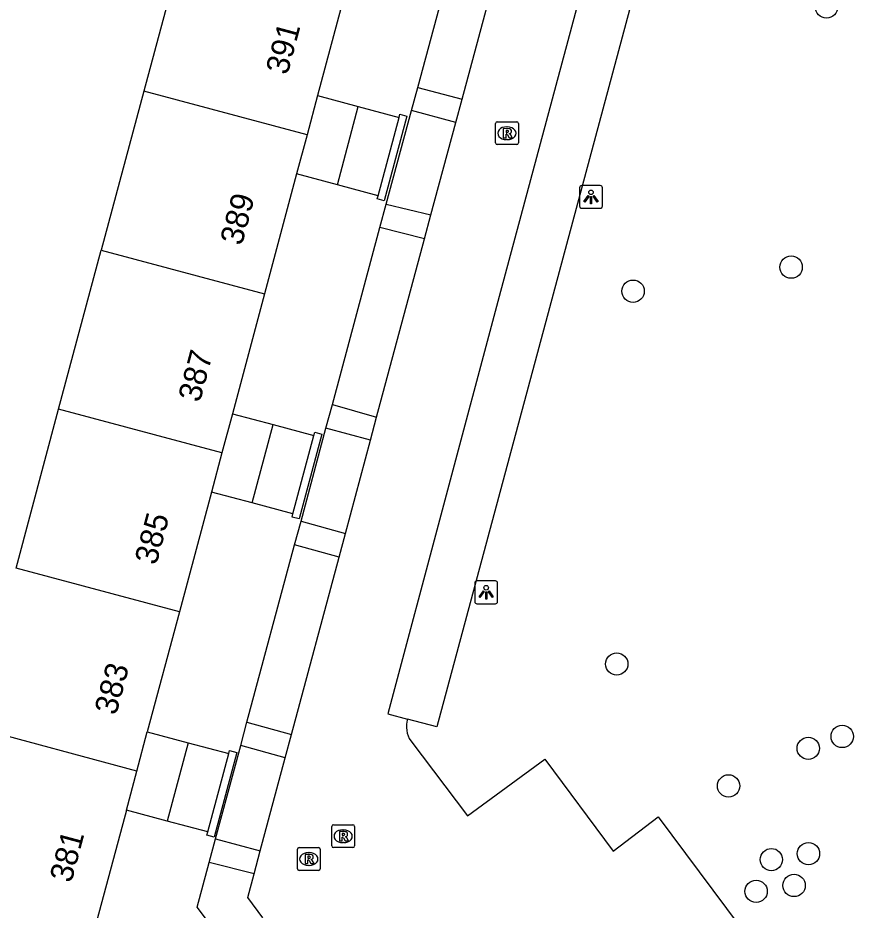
# Model space of a CAD drawing. Extents: x 155275 to 156263, y 382654 to 383635.
# Drawn here: x 155842.67 to 155879.33, y 383379.45 to 383418.52 of the extents above; entities that cross this region are included whole.
import ezdxf

# ---------------------------------------------------------------- set-up
doc = ezdxf.new("R2010")
doc.units = 0
for name, color, linetype in [('IMGEO_Boom', 7, 'Continuous'), ('IMGEO_Groenvoorziening', 7, 'Continuous'), ('IMGEO_Lichtpunt', 7, 'Continuous'), ('IMGEO_Muur', 7, 'Continuous'), ('IMGEO_Pand', 7, 'Continuous'), ('IMGEO_Pand_nummerreeks', 7, 'Continuous'), ('IMGEO_Parkeervlak_halfverhard', 7, 'Continuous'), ('IMGEO_Rijbaan_lokaal_open', 7, 'Continuous'), ('IMGEO_Rioolput', 7, 'Continuous'), ('IMGEO_Voetpad_open', 7, 'Continuous')]:
    doc.layers.add(name, color=color, linetype=linetype)

msp = doc.modelspace()

# ---------------------------------------------------------------- linework, layer by layer
at = {"layer": 'IMGEO_Boom'}
for centre in [(155878.07, 383418.995), (155876.522, 383407.604), (155869.602, 383406.55), (155868.886, 383390.228), (155878.757, 383387.058), (155877.272, 383386.536), (155873.783, 383384.89), (155877.28, 383381.925), (155875.657, 383381.664), (155876.651, 383380.533), (155874.988, 383380.275)]:
    msp.add_circle(centre, 0.489, dxfattribs=at)
at = {"layer": 'IMGEO_Groenvoorziening'}
for points in [[(155860.173, 383415.474), (155862.282, 383423.27)], [(155858.791, 383410.363), (155859.898, 383414.457)], [(155856.435, 383401.594), (155858.515, 383409.338)], [(155855.063, 383396.487), (155856.156, 383400.558)], [(155852.696, 383387.677), (155854.784, 383395.451)], [(155851.323, 383382.569), (155852.421, 383386.656)], [(155851.752, 383377.926), (155850.521, 383379.584), (155851.047, 383381.539)]]:
    msp.add_lwpolyline(points, dxfattribs=at)
at = {"layer": 'IMGEO_Lichtpunt'}
for p, q in [((155867.263, 383411.081), (155867.263, 383410.274)), ((155867.263, 383411.081), (155867.263, 383410.274)), ((155868.165, 383411.176), (155867.357, 383411.176)), ((155868.165, 383411.176), (155867.357, 383411.176)), ((155868.259, 383410.274), (155868.259, 383411.081)), ((155868.259, 383410.274), (155868.259, 383411.081)), ((155867.357, 383410.18), (155868.165, 383410.18)), ((155867.357, 383410.18), (155868.165, 383410.18)), ((155862.672, 383393.769), (155862.672, 383392.962)), ((155862.672, 383393.769), (155862.672, 383392.962)), ((155863.574, 383393.864), (155862.766, 383393.864)), ((155863.574, 383393.864), (155862.766, 383393.864)), ((155863.668, 383392.962), (155863.668, 383393.769)), ((155863.668, 383392.962), (155863.668, 383393.769)), ((155862.766, 383392.868), (155863.574, 383392.868)), ((155862.766, 383392.868), (155863.574, 383392.868))]:
    msp.add_line(p, q, dxfattribs=at)
for points in [[(155867.637, 383410.745), (155867.676, 383410.717), (155867.488, 383410.455), (155867.45, 383410.482), (155867.637, 383410.745)], [(155867.739, 383410.697), (155867.786, 383410.697), (155867.786, 383410.375), (155867.739, 383410.375), (155867.739, 383410.697)], [(155867.849, 383410.717), (155867.887, 383410.744), (155868.074, 383410.482), (155868.035, 383410.454), (155867.849, 383410.717)], [(155863.046, 383393.433), (155863.085, 383393.405), (155862.897, 383393.143), (155862.859, 383393.17), (155863.046, 383393.433)], [(155863.148, 383393.385), (155863.195, 383393.385), (155863.195, 383393.063), (155863.148, 383393.063), (155863.148, 383393.385)], [(155863.258, 383393.405), (155863.296, 383393.432), (155863.483, 383393.17), (155863.444, 383393.142), (155863.258, 383393.405)]]:
    msp.add_lwpolyline(points, dxfattribs=at)
for centre in [(155867.762, 383410.879), (155863.171, 383393.567)]:
    msp.add_circle(centre, 0.0994, dxfattribs=at)
for centre, start, end in [((155867.357, 383411.081), 90, 180), ((155867.357, 383411.081), 90, 180), ((155868.165, 383411.081), 0, 90), ((155868.165, 383411.081), 0, 90), ((155867.357, 383410.274), 180, 270), ((155867.357, 383410.274), 180, 270), ((155868.165, 383410.274), 270, 0), ((155868.165, 383410.274), 270, 360), ((155862.766, 383393.769), 90, 180), ((155862.766, 383393.769), 90, 180), ((155863.574, 383393.769), 0, 90), ((155863.574, 383393.769), 0, 90), ((155862.766, 383392.962), 180, 270), ((155862.766, 383392.962), 180, 270), ((155863.574, 383392.962), 270, 0), ((155863.574, 383392.962), 270, 360)]:
    msp.add_arc(centre, 0.0946, start, end, dxfattribs=at)
at = {"layer": 'IMGEO_Muur'}
for points in [[(155859.355, 383414.162), (155859.393, 383414.302), (155859.702, 383414.22), (155858.709, 383410.51), (155858.4, 383410.593), (155858.438, 383410.733)], [(155855.628, 383400.233), (155855.666, 383400.373), (155855.975, 383400.291), (155854.982, 383396.581), (155854.673, 383396.664), (155854.711, 383396.804)], [(155851.901, 383386.303), (155851.938, 383386.443), (155852.247, 383386.361), (155851.255, 383382.651), (155850.945, 383382.734), (155850.983, 383382.874)]]:
    msp.add_lwpolyline(points, dxfattribs=at)
at = {"layer": 'IMGEO_Pand'}
for points in [[(155850.047, 383422.268), (155848.184, 383415.315)], [(155857.191, 383420.356), (155855.789, 383415.117)], [(155848.184, 383415.315), (155846.317, 383408.35)], [(155855.33, 383413.402), (155848.184, 383415.315)], [(155855.789, 383415.117), (155855.33, 383413.402)], [(155855.789, 383415.117), (155857.572, 383414.64)], [(155856.655, 383411.21), (155857.572, 383414.64)], [(155857.572, 383414.64), (155859.355, 383414.162)], [(155858.438, 383410.733), (155859.355, 383414.162)], [(155855.33, 383413.402), (155854.871, 383411.687)], [(155854.871, 383411.687), (155853.467, 383406.438)], [(155856.655, 383411.21), (155854.871, 383411.687)], [(155858.438, 383410.733), (155856.655, 383411.21)], [(155844.451, 383401.387), (155846.317, 383408.35)], [(155846.317, 383408.35), (155853.467, 383406.438)], [(155853.467, 383406.438), (155852.062, 383401.188)], [(155842.585, 383394.423), (155844.451, 383401.387)], [(155851.603, 383399.473), (155844.451, 383401.387)], [(155852.062, 383401.188), (155851.603, 383399.473)], [(155852.062, 383401.188), (155853.845, 383400.711)], [(155852.927, 383397.281), (155853.845, 383400.711)], [(155853.845, 383400.711), (155855.628, 383400.233)], [(155854.711, 383396.804), (155855.628, 383400.233)], [(155851.603, 383399.473), (155851.144, 383397.758)], [(155851.144, 383397.758), (155849.739, 383392.508)], [(155852.927, 383397.281), (155851.144, 383397.758)], [(155854.711, 383396.804), (155852.927, 383397.281)], [(155849.739, 383392.508), (155842.585, 383394.423)], [(155849.739, 383392.508), (155848.334, 383387.258)], [(155847.875, 383385.543), (155840.719, 383387.458)], [(155847.875, 383385.543), (155848.334, 383387.258)], [(155848.334, 383387.258), (155850.118, 383386.781)], [(155850.118, 383386.781), (155849.199, 383383.351)], [(155850.118, 383386.781), (155851.901, 383386.303)], [(155850.983, 383382.874), (155851.901, 383386.303)], [(155847.416, 383383.828), (155847.875, 383385.543)], [(155847.416, 383383.828), (155846.04, 383378.683)], [(155849.199, 383383.351), (155847.416, 383383.828)], [(155850.983, 383382.874), (155849.199, 383383.351)]]:
    msp.add_lwpolyline(points, dxfattribs=at)
at = {"layer": 'IMGEO_Parkeervlak_halfverhard'}
msp.add_lwpolyline([(155872.219, 383434.198), (155873.469, 383433.892), (155865.944, 383405.816), (155861.011, 383387.475), (155859.727, 383387.82)], dxfattribs=at)
at = {"layer": 'IMGEO_Rijbaan_lokaal_open'}
for points in [[(155872.219, 383434.198), (155871.28, 383434.428), (155863.739, 383406.316), (155858.859, 383388.052), (155859.727, 383387.82)], [(155862.112, 383414.956), (155864.208, 383422.741)], [(155861.838, 383413.938), (155862.112, 383414.956)], [(155860.747, 383409.888), (155861.838, 383413.938)], [(155860.467, 383408.842), (155860.747, 383409.888)], [(155858.373, 383401.034), (155860.467, 383408.842)], [(155858.104, 383400.029), (155858.373, 383401.034)], [(155857.006, 383395.935), (155858.104, 383400.029)], [(155856.731, 383394.911), (155857.006, 383395.935)], [(155854.648, 383387.14), (155856.731, 383394.911)], [(155854.373, 383386.115), (155854.648, 383387.14)], [(155859.865, 383386.858), (155862.354, 383383.582), (155865.735, 383386.065), (155868.724, 383382.04), (155870.705, 383383.54), (155876.679, 383375.505), (155881.255, 383378.879)], [(155853.281, 383382.045), (155854.373, 383386.115)], [(155853.011, 383381.035), (155853.281, 383382.045)], [(155853.391, 383379.117), (155852.734, 383380.004), (155853.011, 383381.035)]]:
    msp.add_lwpolyline(points, dxfattribs=at)
msp.add_arc((155860.862, 383387.492), 1.182, 163.8837, 212.4432, dxfattribs=at)
at = {"layer": 'IMGEO_Rioolput'}
for p, q in [((155863.58, 383413.042), (155863.58, 383413.894)), ((155863.655, 383413.968), (155864.507, 383413.968)), ((155864.068, 383413.748), (155864.093, 383413.748)), ((155864.581, 383413.894), (155864.581, 383413.042)), ((155864.507, 383412.968), (155863.655, 383412.968)), ((155864.091, 383413.188), (155864.066, 383413.188)), ((155856.483, 383383.19), (155857.335, 383383.19)), ((155856.408, 383382.264), (155856.408, 383383.116)), ((155856.896, 383382.97), (155856.921, 383382.97)), ((155857.409, 383383.116), (155857.409, 383382.264)), ((155856.919, 383382.41), (155856.894, 383382.41)), ((155854.904, 383381.263), (155854.904, 383382.115)), ((155854.979, 383382.189), (155855.831, 383382.189)), ((155855.905, 383382.115), (155855.905, 383381.263)), ((155857.335, 383382.19), (155856.483, 383382.19)), ((155855.392, 383381.969), (155855.417, 383381.969)), ((155855.415, 383381.409), (155855.39, 383381.409)), ((155855.831, 383381.189), (155854.979, 383381.189))]:
    msp.add_line(p, q, dxfattribs=at)
for points in [[(155863.58, 383413.042), (155863.58, 383413.894)], [(155863.655, 383413.968), (155864.507, 383413.968)], [(155864.169, 383413.666), (155863.917, 383413.668), (155863.917, 383413.268)], [(155864.581, 383413.894), (155864.581, 383413.042)], [(155863.917, 383413.268), (155864.041, 383413.268), (155864.041, 383413.43), (155864.052, 383413.43)], [(155864.095, 383413.587), (155864.041, 383413.587), (155864.041, 383413.506)], [(155864.041, 383413.506), (155864.093, 383413.506)], [(155864.099, 383413.401), (155864.17, 383413.268), (155864.31, 383413.268), (155864.245, 383413.394)], [(155864.507, 383412.968), (155863.655, 383412.968)], [(155856.483, 383383.19), (155857.335, 383383.19)], [(155856.408, 383382.264), (155856.408, 383383.116)], [(155856.997, 383382.888), (155856.745, 383382.89), (155856.745, 383382.49)], [(155856.923, 383382.809), (155856.869, 383382.809), (155856.869, 383382.728)], [(155857.409, 383383.116), (155857.409, 383382.264)], [(155856.745, 383382.49), (155856.869, 383382.49), (155856.869, 383382.652), (155856.88, 383382.652)], [(155856.869, 383382.728), (155856.921, 383382.728)], [(155856.927, 383382.623), (155856.998, 383382.49), (155857.138, 383382.49), (155857.073, 383382.616)], [(155854.904, 383381.263), (155854.904, 383382.115)], [(155854.979, 383382.189), (155855.831, 383382.189)], [(155855.905, 383382.115), (155855.905, 383381.263)], [(155857.335, 383382.19), (155856.483, 383382.19)], [(155855.493, 383381.887), (155855.241, 383381.889), (155855.241, 383381.489)], [(155855.241, 383381.489), (155855.365, 383381.489), (155855.365, 383381.651), (155855.376, 383381.651)], [(155855.419, 383381.808), (155855.365, 383381.808), (155855.365, 383381.727)], [(155855.365, 383381.727), (155855.417, 383381.727)], [(155855.423, 383381.622), (155855.494, 383381.489), (155855.634, 383381.489), (155855.569, 383381.615)], [(155855.831, 383381.189), (155854.979, 383381.189)]]:
    msp.add_lwpolyline(points, dxfattribs=at)
for centre, radius, start, end in [((155863.657, 383413.892), 0.0765, 91.552, 178.448), ((155863.657, 383413.892), 0.0765, 91.552, 178.448), ((155864.168, 383413.556), 0.109, 350.3612, 89.416), ((155864.505, 383413.892), 0.0765, 1.552, 88.448), ((155864.505, 383413.892), 0.0765, 1.552, 88.448), ((155864.051, 383413.377), 0.0533, 26.0293, 88.6989), ((155864.077, 383413.695), 0.19, 274.7715, 282.9687), ((155864.101, 383413.491), 0.0964, 77.0061, 93.1865), ((155864.115, 383413.548), 0.0378, 276.6634, 79.6772), ((155864.166, 383413.556), 0.112, 277.5842, 350.9817), ((155864.15, 383413.341), 0.108, 29.5134, 73.7905), ((155863.657, 383413.044), 0.0765, 181.552, 268.448), ((155863.657, 383413.044), 0.0765, 181.552, 268.448), ((155864.505, 383413.044), 0.0765, 271.552, 358.448), ((155864.505, 383413.044), 0.0765, 271.552, 358.448), ((155856.485, 383383.114), 0.0765, 91.552, 178.448), ((155856.485, 383383.114), 0.0765, 91.552, 178.448), ((155857.333, 383383.114), 0.0765, 1.552, 88.448), ((155857.333, 383383.114), 0.0765, 1.552, 88.448), ((155856.929, 383382.713), 0.0964, 77.0061, 93.1865), ((155856.943, 383382.77), 0.0378, 276.6634, 79.6772), ((155856.996, 383382.778), 0.109, 350.3612, 89.416), ((155856.879, 383382.599), 0.0533, 26.0293, 88.6989), ((155856.905, 383382.917), 0.19, 274.7715, 282.9687), ((155856.994, 383382.778), 0.112, 277.5842, 350.9817), ((155856.978, 383382.563), 0.108, 29.5134, 73.7905), ((155854.981, 383382.113), 0.0765, 91.552, 178.448), ((155854.981, 383382.113), 0.0765, 91.552, 178.448), ((155855.829, 383382.113), 0.0765, 1.552, 88.448), ((155855.829, 383382.113), 0.0765, 1.552, 88.448), ((155856.485, 383382.266), 0.0765, 181.552, 268.448), ((155856.485, 383382.266), 0.0765, 181.552, 268.448), ((155857.333, 383382.266), 0.0765, 271.552, 358.448), ((155857.333, 383382.266), 0.0765, 271.552, 358.448), ((155855.375, 383381.598), 0.0533, 26.0293, 88.6989), ((155855.401, 383381.916), 0.19, 274.7715, 282.9687), ((155855.425, 383381.712), 0.0964, 77.0061, 93.1865), ((155855.439, 383381.769), 0.0378, 276.6634, 79.6772), ((155855.492, 383381.777), 0.109, 350.3612, 89.416), ((155855.49, 383381.777), 0.112, 277.5842, 350.9817), ((155855.474, 383381.562), 0.108, 29.5134, 73.7905), ((155854.981, 383381.265), 0.0765, 181.552, 268.448), ((155854.981, 383381.265), 0.0765, 181.552, 268.448), ((155855.829, 383381.265), 0.0765, 271.552, 358.448), ((155855.829, 383381.265), 0.0765, 271.552, 358.448)]:
    msp.add_arc(centre, radius, start, end, dxfattribs=at)
for centre, major_axis, ratio, start_param, end_param in [((155864.067, 383413.468), (-0.387, 0.002), 0.722429, 4.712389, 7.853982), ((155864.092, 383413.468), (-0.39, 0.002), 0.717154, 1.570796, 4.712389), ((155856.895, 383382.69), (-0.387, 0.002), 0.722429, 4.712389, 7.853982), ((155856.92, 383382.69), (-0.39, 0.002), 0.717154, 1.570796, 4.712389), ((155855.391, 383381.689), (-0.387, 0.002), 0.722429, 4.712389, 7.853982), ((155855.416, 383381.689), (-0.39, 0.002), 0.717154, 1.570796, 4.712389)]:
    msp.add_ellipse(centre, major_axis=major_axis, ratio=ratio, start_param=start_param, end_param=end_param, dxfattribs=at)
at = {"layer": 'IMGEO_Voetpad_open'}
for points in [[(155859.898, 383414.457), (155860.173, 383415.474)], [(155860.173, 383415.474), (155862.112, 383414.956)], [(155861.838, 383413.938), (155859.898, 383414.457)], [(155858.515, 383409.338), (155858.791, 383410.363)], [(155858.791, 383410.363), (155860.747, 383409.888)], [(155860.467, 383408.842), (155858.515, 383409.338)], [(155856.156, 383400.558), (155856.435, 383401.594)], [(155856.435, 383401.594), (155858.373, 383401.034)], [(155858.104, 383400.029), (155856.156, 383400.558)], [(155854.784, 383395.451), (155855.063, 383396.487)], [(155855.063, 383396.487), (155857.006, 383395.935)], [(155856.731, 383394.911), (155854.784, 383395.451)], [(155852.421, 383386.656), (155852.696, 383387.677)], [(155852.696, 383387.677), (155854.648, 383387.14)], [(155854.373, 383386.115), (155852.421, 383386.656)], [(155851.047, 383381.539), (155851.323, 383382.569)], [(155851.323, 383382.569), (155853.281, 383382.045)], [(155853.011, 383381.035), (155851.047, 383381.539)]]:
    msp.add_lwpolyline(points, dxfattribs=at)

# ---------------------------------------------------------------- texts
at = {"layer": 'IMGEO_Pand_nummerreeks'}
for s, rotation, p in [('391', 75.0174, (155854.467, 383415.983)), ('389', 75.0231, (155852.468, 383408.512)), ('387', 75.0231, (155850.632, 383401.647)), ('385', 75.0174, (155848.726, 383394.525)), ('383', 75.0174, (155846.966, 383387.95)), ('381', 75.0288, (155845.004, 383380.612))]:
    msp.add_text(s, height=1, rotation=rotation, dxfattribs=at).set_placement(p)

doc.saveas('drawing.dxf')
